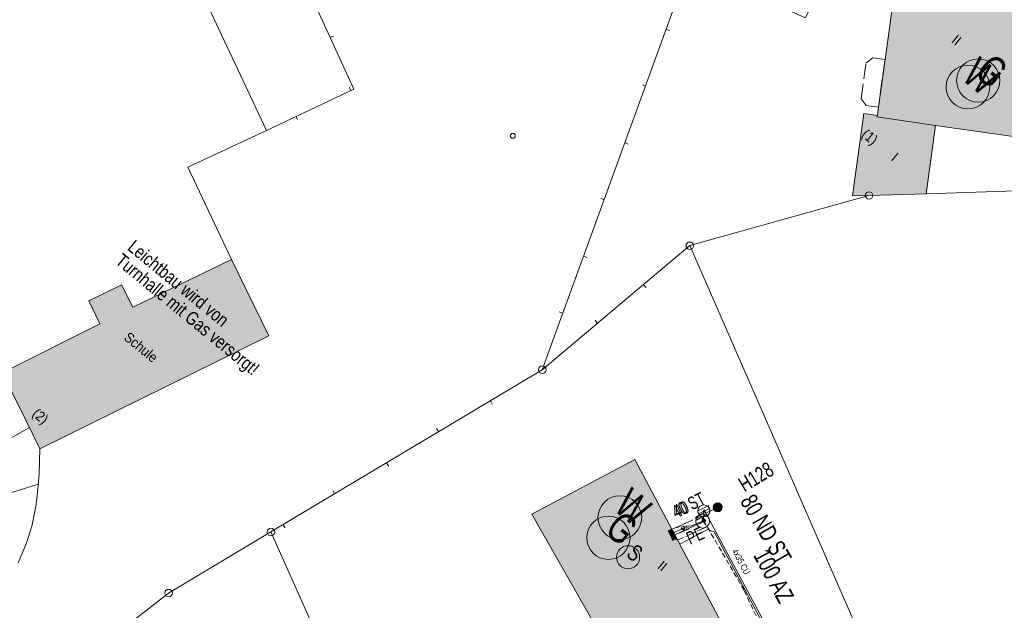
# Model space of a CAD drawing. Header units: metres. Extents: x -740 to 758, y -633 to 854.
# Tile 383 of 656: x -229 to -148, y -330 to -281. Entities that reach past the tile are written whole.
import ezdxf

# ---------------------------------------------------------------- set-up
doc = ezdxf.new("R2010")
doc.units = ezdxf.units.M
doc.header["$MEASUREMENT"] = 0
for name, pattern in [('1248_416', [1.664, 1.248, -0.416]), ('416_208', [0.624, 0.416, -0.208]), ('416_416', [0.832, 0.416, -0.416]), ('832_208', [1.04, 0.832, -0.208])]:
    doc.linetypes.add(name, pattern=pattern)
for name, color, linetype in [('Gas.LOVION', 7, 'Continuous'), ('gas_projekt.LOVION', 7, 'Continuous'), ('Grundkarte.LOVION', 7, 'Continuous'), ('Grundkarte_Text.LOVION', 7, 'Continuous'), ('Strom.LOVION', 7, 'Continuous'), ('Wasser.LOVION', 7, 'Continuous')]:
    doc.layers.add(name, color=color, linetype=linetype)
doc.styles.add('ERSTELLTER_STIL_1', font='arial.ttf')

msp = doc.modelspace()

# ---------------------------------------------------------------- hatches: boundary and pattern name
at = {"layer": 'Gas.LOVION', "linetype": 'Continuous', "lineweight": 13}
for points in [[(-172.365, -322.783), (-172.353, -322.765), (-172.342, -322.746), (-172.334, -322.726), (-172.329, -322.705), (-172.326, -322.683), (-172.326, -322.661), (-172.329, -322.639), (-172.334, -322.618), (-172.343, -322.598), (-172.353, -322.579), (-172.366, -322.561), (-172.381, -322.545), (-172.398, -322.531), (-172.416, -322.52), (-172.436, -322.511), (-172.457, -322.504), (-172.479, -322.5), (-172.5, -322.498), (-172.522, -322.5), (-172.544, -322.504), (-172.564, -322.511), (-172.584, -322.52), (-172.603, -322.532), (-172.619, -322.546), (-172.634, -322.562), (-172.647, -322.58), (-172.658, -322.599), (-172.666, -322.619), (-172.671, -322.641), (-172.674, -322.662), (-172.674, -322.684), (-172.671, -322.706), (-172.665, -322.727), (-172.657, -322.747), (-172.647, -322.766), (-172.634, -322.784), (-172.619, -322.8), (-172.602, -322.814), (-172.583, -322.825), (-172.563, -322.835), (-172.543, -322.841), (-172.521, -322.845), (-172.499, -322.847), (-172.478, -322.845), (-172.456, -322.841), (-172.435, -322.834), (-172.416, -322.825), (-172.397, -322.813), (-172.38, -322.799)], [(-172.361, -322.785), (-172.348, -322.767), (-172.338, -322.748), (-172.33, -322.728), (-172.324, -322.706), (-172.322, -322.685), (-172.322, -322.663), (-172.325, -322.641), (-172.33, -322.62), (-172.338, -322.6), (-172.349, -322.58), (-172.362, -322.563), (-172.377, -322.547), (-172.394, -322.533), (-172.412, -322.521), (-172.432, -322.512), (-172.453, -322.505), (-172.474, -322.501), (-172.496, -322.5), (-172.518, -322.501), (-172.54, -322.506), (-172.56, -322.512), (-172.58, -322.522), (-172.599, -322.534), (-172.616, -322.548), (-172.63, -322.564), (-172.643, -322.581), (-172.654, -322.601), (-172.662, -322.621), (-172.667, -322.642), (-172.67, -322.664), (-172.67, -322.686), (-172.667, -322.708), (-172.661, -322.729), (-172.653, -322.749), (-172.643, -322.768), (-172.63, -322.786), (-172.615, -322.802), (-172.598, -322.816), (-172.579, -322.827), (-172.559, -322.837), (-172.539, -322.843), (-172.517, -322.847), (-172.495, -322.849), (-172.473, -322.847), (-172.452, -322.843), (-172.431, -322.836), (-172.411, -322.827), (-172.393, -322.815), (-172.376, -322.801)], [(-174.81, -324.011), (-175.155, -323.35), (-175.495, -323.502), (-175.147, -324.192)]]:
    msp.add_hatch(color=7, dxfattribs=at).paths.add_polyline_path(points)
at = {"layer": 'Grundkarte.LOVION', "linetype": 'Continuous', "lineweight": 18}
for color, points in [(9, [(-143.421, -278.677), (-143.263, -277.568), (-144.11, -276.764), (-143.911, -275.474), (-144.929, -275.337), (-156.013, -273.82), (-156.058, -274.268), (-156.617, -278.224), (-157.486, -284.456), (-158.045, -288.412), (-158.125, -289.1), (-158.172, -289.223), (-153.315, -289.93), (-146.123, -290.941), (-145.924, -289.651), (-144.878, -289.164), (-144.752, -288.029), (-145.594, -287.284), (-145.329, -285.455), (-145.02, -283.178), (-144.871, -282.277), (-143.825, -281.791), (-143.668, -280.682), (-144.541, -279.91), (-144.467, -279.164)]), (254, [(-160.195, -295.746), (-158.836, -295.731), (-154.092, -295.592), (-153.315, -289.93), (-158.172, -289.223), (-158.125, -289.1), (-159.234, -288.942)]), (9, [(-230.58, -310.43), (-229.149, -313.275), (-227.453, -316.715), (-208.507, -307.356), (-211.607, -301.038), (-219.761, -304.998), (-220.711, -303.14), (-223.419, -304.469), (-222.495, -306.359)]), (9, [(-177.908, -337.673), (-176.926, -337.134), (-169.846, -333.368), (-178.215, -317.605), (-186.727, -322.132)])]:
    msp.add_hatch(color=color, dxfattribs=at).paths.add_polyline_path(points)
at = {"layer": 'Strom.LOVION', "linetype": 'Continuous', "lineweight": 13}
msp.add_hatch(color=7, dxfattribs=at).paths.add_polyline_path([(-174.23, -325.107), (-174.734, -324.181), (-174.931, -324.289), (-174.426, -325.215)])
at = {"layer": 'Wasser.LOVION', "linetype": 'Continuous', "lineweight": 13}
for points in [[(-171.048, -321.809), (-171.02, -321.771), (-170.998, -321.729), (-170.981, -321.685), (-170.969, -321.64), (-170.963, -321.593), (-170.963, -321.546), (-170.97, -321.499), (-170.981, -321.454), (-170.999, -321.41), (-171.022, -321.369), (-171.05, -321.331), (-171.082, -321.296), (-171.118, -321.266), (-171.158, -321.241), (-171.201, -321.221), (-171.246, -321.207), (-171.292, -321.198), (-171.339, -321.196), (-171.386, -321.199), (-171.432, -321.208), (-171.477, -321.222), (-171.519, -321.243), (-171.559, -321.268), (-171.595, -321.298), (-171.627, -321.332), (-171.655, -321.371), (-171.678, -321.412), (-171.695, -321.456), (-171.706, -321.502), (-171.712, -321.548), (-171.712, -321.595), (-171.706, -321.642), (-171.694, -321.688), (-171.677, -321.731), (-171.654, -321.773), (-171.626, -321.811), (-171.594, -321.845), (-171.557, -321.875), (-171.517, -321.9), (-171.475, -321.92), (-171.43, -321.934), (-171.384, -321.943), (-171.337, -321.946), (-171.29, -321.943), (-171.243, -321.934), (-171.199, -321.919), (-171.156, -321.899), (-171.116, -321.873), (-171.08, -321.843)], [(-174.747, -324.197), (-175.066, -323.504), (-175.39, -323.669), (-175.087, -324.349)]]:
    msp.add_hatch(color=7, dxfattribs=at).paths.add_polyline_path(points)

# ---------------------------------------------------------------- linework, layer by layer
at = {"layer": 'Gas.LOVION', "color": 7, "linetype": 'Continuous', "lineweight": 13}
for points in [[(-173.236, -322.424), (-172.355, -321.909)], [(-173.112, -322.633), (-172.245, -322.135)]]:
    msp.add_lwpolyline(points, dxfattribs=at)
at = {"layer": 'Gas.LOVION', "color": 5, "linetype": 'Continuous', "lineweight": 18}
msp.add_lwpolyline([(-172.502, -322.677), (-172.587, -322.715), (-173.609, -323.14), (-173.879, -323.107), (-174.216, -323.288), (-174.991, -323.674)], dxfattribs=at)
at = {"layer": 'Gas.LOVION', "color": 5, "linetype": '416_208', "lineweight": 18}
msp.add_lwpolyline([(-172.734, -322.271), (-172.502, -322.677), (-169.141, -328.482), (-166.62, -333.865), (-166.301, -334.558), (-164.52, -337.665), (-161.021, -343.825), (-158.163, -348.866), (-157.796, -349.598), (-155.906, -354.571), (-155.593, -354.747)], dxfattribs=at)
at = {"layer": 'Gas.LOVION', "color": 251, "linetype": 'Continuous', "lineweight": 13}
for points in [[(-173.976, -322.866), (-174.735, -323.265)], [(-173.725, -323.314), (-174.5, -323.7)]]:
    msp.add_lwpolyline(points, dxfattribs=at)
at = {"layer": 'Gas.LOVION', "color": 5, "linetype": 'Continuous', "lineweight": 18}
for centre in [(-149.773, -286.208), (-180.397, -324.092)]:
    msp.add_circle(centre, 1.793, dxfattribs=at)
at = {"layer": 'Gas.LOVION', "color": 7, "linetype": 'Continuous', "lineweight": 13}
msp.add_circle((-172.59, -322.712), 0.573, dxfattribs=at)
at = {"layer": 'Gas.LOVION', "color": 251, "linetype": 'Continuous', "lineweight": 13}
msp.add_circle((-174.216, -323.284), 0.153, dxfattribs=at)
at = {"layer": 'Grundkarte.LOVION', "color": 253, "linetype": 'Continuous', "lineweight": 18}
for points in [[(-246.607, -196.079), (-246.037, -196.171), (-157.835, -233.122), (-162.514, -246.023), (-173.725, -276.764), (-185.887, -310.169), (-208.337, -323.595), (-216.825, -328.681), (-239.868, -346.628), (-241.153, -345.571), (-247.001, -346.527)], [(-229.594, -262.778), (-229.124, -263.648), (-227.568, -262.935), (-221.782, -274.96), (-217.015, -272.632), (-208.691, -290.349), (-215.222, -293.382), (-211.607, -301.038), (-219.761, -304.998), (-220.711, -303.14), (-223.419, -304.469), (-222.495, -306.359), (-230.58, -310.43)]]:
    msp.add_lwpolyline(points, dxfattribs=at)
at = {"layer": 'Grundkarte.LOVION', "color": 8, "linetype": 'Continuous', "lineweight": 18}
for points in [[(-246.037, -196.171), (-157.835, -233.122), (-162.514, -246.023), (-173.725, -276.764), (-185.887, -310.169), (-208.337, -323.595), (-216.825, -328.681), (-239.868, -346.628)], [(-185.887, -310.169), (-173.725, -276.764), (-162.514, -246.023), (-157.835, -233.122)], [(-229.594, -262.778), (-215.669, -255.86), (-201.46, -286.923), (-208.691, -290.349)], [(-143.668, -280.682), (-143.825, -281.791), (-144.871, -282.277), (-145.02, -283.178), (-145.329, -285.455), (-145.594, -287.284), (-144.752, -288.029), (-144.878, -289.164), (-145.924, -289.651), (-146.123, -290.941), (-153.315, -289.93), (-158.172, -289.223), (-158.125, -289.1), (-158.045, -288.412), (-157.486, -284.456), (-156.617, -278.224)], [(-175.335, -282.064), (-175.639, -281.975)], [(-203.131, -282.535), (-203.418, -282.622)], [(-201.861, -286.756), (-201.715, -287.037)], [(-177.584, -286.569), (-177.338, -286.663)], [(-206.12, -289.448), (-206.233, -289.193)], [(-178.76, -291.472), (-179.038, -291.352)], [(-181.009, -295.978), (-180.763, -296.072)], [(-173.653, -299.869), (-185.887, -310.169)], [(-182.185, -300.881), (-182.462, -300.76)], [(-177.273, -303.356), (-177.503, -303.113)], [(-184.466, -305.36), (-184.188, -305.48)], [(-181.499, -306.075), (-181.327, -306.324)], [(-185.887, -310.169), (-208.337, -323.595)], [(-190.012, -313.025), (-190.158, -312.744)], [(-194.632, -315.043), (-194.46, -315.292)], [(-198.585, -318.149), (-198.757, -317.9)], [(-203.205, -320.167), (-203.059, -320.448)], [(-207.157, -323.272), (-207.329, -323.023)]]:
    msp.add_lwpolyline(points, dxfattribs=at)
at = {"layer": 'Grundkarte.LOVION', "color": 253, "linetype": 'Continuous', "lineweight": 18}
for points in [[(-173.653, -299.869), (-185.887, -310.169), (-173.725, -276.764), (-162.514, -246.023), (-157.835, -233.122), (-129.844, -246.434), (-122.561, -249.89), (-111.151, -256.252), (-107.685, -257.539), (-105.923, -265.287), (-106.318, -266.685), (-113.439, -294.218), (-114.525, -294.295), (-133.35, -294.924), (-136.71, -295.016), (-154.092, -295.592), (-158.836, -295.731)], [(-173.653, -299.869), (-158.836, -295.731), (-154.092, -295.592), (-136.71, -295.016), (-133.35, -294.924), (-108.527, -344.456), (-119.267, -347.368), (-129.476, -349.962), (-139.623, -352.284), (-149.883, -354.352)], [(-220.313, -367.976), (-223.525, -365.66), (-232.637, -352.571), (-239.868, -346.628), (-216.825, -328.681), (-208.337, -323.595), (-185.887, -310.169), (-173.653, -299.869), (-149.883, -354.352), (-191.299, -361.829), (-198.486, -363.892), (-205.1, -367.287), (-210.932, -372.025), (-211.546, -372.705), (-215.532, -371.529)]]:
    msp.add_lwpolyline(points, close=True, dxfattribs=at)
at = {"layer": 'Grundkarte.LOVION', "color": 8, "linetype": 'Continuous', "lineweight": 18}
for points in [[(-173.725, -276.764), (-164.087, -281.023), (-158.466, -269.597), (-153.72, -270.374), (-150.07, -251.781), (-162.514, -246.023), (-157.835, -233.122), (-129.844, -246.434), (-136.71, -295.016), (-154.092, -295.592), (-158.836, -295.731), (-173.653, -299.869), (-185.887, -310.169)], [(-160.195, -295.746), (-159.234, -288.942), (-158.125, -289.1), (-158.172, -289.223), (-153.315, -289.93), (-154.092, -295.592), (-158.836, -295.731)], [(-173.653, -299.869), (-158.836, -295.731), (-154.092, -295.592), (-136.71, -295.016), (-133.35, -294.924), (-108.527, -344.456), (-119.267, -347.368), (-129.476, -349.962), (-139.623, -352.284), (-149.883, -354.352)], [(-191.299, -361.829), (-208.337, -323.595), (-185.887, -310.169), (-173.653, -299.869), (-149.883, -354.352)], [(-230.58, -310.43), (-222.495, -306.359), (-223.419, -304.469), (-220.711, -303.14), (-219.761, -304.998), (-211.607, -301.038), (-208.507, -307.356), (-227.453, -316.715), (-229.149, -313.275)], [(-177.908, -337.673), (-186.727, -322.132), (-178.215, -317.605), (-169.846, -333.368), (-176.926, -337.134)], [(-239.868, -346.628), (-216.825, -328.681), (-208.337, -323.595), (-191.299, -361.829), (-198.486, -363.892), (-205.1, -367.287), (-210.932, -372.025), (-211.546, -372.705), (-215.532, -371.529), (-220.313, -367.976), (-223.525, -365.66), (-232.637, -352.571)]]:
    msp.add_lwpolyline(points, close=True, dxfattribs=at)
at = {"layer": 'Grundkarte.LOVION', "color": 8, "linetype": '1248_416', "lineweight": 18}
msp.add_lwpolyline([(-158.045, -288.412), (-159.063, -288.275), (-159.472, -287.724), (-159.082, -284.76), (-158.504, -284.319), (-157.486, -284.456)], close=True, dxfattribs=at)
at = {"layer": 'Grundkarte.LOVION', "color": 7, "linetype": 'Continuous', "lineweight": 13}
for points in [[(-229.248, -326.171), (-228.865, -325.247), (-228.65, -324.724), (-228.488, -324.264), (-228.353, -323.837), (-228.238, -323.501), (-228.108, -323.016), (-227.984, -322.471), (-227.892, -321.901), (-227.773, -321.298), (-227.693, -320.61), (-227.597, -319.774), (-227.519, -318.761), (-227.453, -316.715), (-229.149, -313.275)], [(-235.416, -319.001), (-228.333, -314.969)], [(-233.918, -321.633), (-227.609, -319.656)]]:
    msp.add_lwpolyline(points, dxfattribs=at)
msp.add_circle((-188.309, -290.784), 0.209, dxfattribs=at)
at = {"layer": 'Grundkarte.LOVION', "color": 9, "linetype": 'Continuous', "lineweight": 18}
for centre, radius in [((-158.812, -295.731), 0.311), ((-173.657, -299.899), 0.312), ((-185.866, -310.171), 0.312), ((-208.336, -323.62), 0.313), ((-216.802, -328.677), 0.31)]:
    msp.add_circle(centre, radius, dxfattribs=at)
at = {"layer": 'Strom.LOVION', "color": 5, "linetype": 'Continuous', "lineweight": 18}
msp.add_lwpolyline([(-174.483, -324.63), (-172.18, -323.399), (-171.644, -323.598), (-167.19, -331.97), (-161.994, -341.733), (-163.679, -342.637)], dxfattribs=at)
at = {"layer": 'Strom.LOVION', "color": 1, "linetype": 'Continuous', "lineweight": 18}
msp.add_circle((-178.765, -325.713), 0.959, dxfattribs=at)
at = {"layer": 'Wasser.LOVION', "color": 150, "linetype": 'Continuous', "lineweight": 18}
for points in [[(-172.487, -321.774), (-172.491, -321.878), (-172.509, -322.752), (-174.899, -323.857)], [(-154.447, -356.497), (-154.471, -356.101), (-154.654, -355.439), (-154.788, -354.979), (-156.739, -351.49), (-157.665, -349.733), (-163.784, -338.081), (-166.234, -333.429), (-172.341, -322.056), (-172.487, -321.774)]]:
    msp.add_lwpolyline(points, dxfattribs=at)
at = {"layer": 'Wasser.LOVION', "color": 7, "linetype": 'Continuous', "lineweight": 13}
for points in [[(-172.995, -321.868), (-172.092, -321.425)], [(-172.884, -322.094), (-171.982, -321.651)], [(-172.341, -322.056), (-171.664, -321.723)]]:
    msp.add_lwpolyline(points, dxfattribs=at)
at = {"layer": 'Wasser.LOVION', "color": 7, "linetype": '832_208', "lineweight": 13}
msp.add_lwpolyline([(-174.693, -324.295), (-175.107, -323.39), (-172.702, -322.298), (-172.288, -323.203)], close=True, dxfattribs=at)
at = {"layer": 'Wasser.LOVION', "color": 252, "linetype": '416_416', "lineweight": 18}
msp.add_lwpolyline([(-172.509, -322.752), (-174.899, -323.857)], dxfattribs=at)
at = {"layer": 'Wasser.LOVION', "color": 94, "linetype": 'Continuous', "lineweight": 18}
for centre in [(-150.631, -286.744), (-179.447, -322.423)]:
    msp.add_circle(centre, 1.811, dxfattribs=at)
at = {"layer": 'Wasser.LOVION', "color": 7, "linetype": 'Continuous', "lineweight": 13}
for centre, radius in [((-172.493, -321.866), 0.499), ((-171.338, -321.571), 0.375)]:
    msp.add_circle(centre, radius, dxfattribs=at)

# ---------------------------------------------------------------- texts
at = {"layer": 'Gas.LOVION', "color": 5, "linetype": 'Continuous', "lineweight": 18, "attachment_point": 7, "style": 'ERSTELLTER_STIL_1'}
for s, insert, char_height, rotation in [('{\\A1;\\W0.71563x;G}', (-150.203, -285.789), 2.48983, 320.58377), ('{\\A1;\\W0.71559x;40 ST}', (-174.78, -322.527), 1.06708, 27.24176), ('{\\A1;\\W0.71559x;80 ND ST}', (-169.552, -321.065), 1.42279, 300.24515), ('{\\A1;\\W0.71562x;G}', (-180.828, -323.674), 2.48981, 320.58413), ('{\\A1;\\W0.71559x;KB}', (-174.151, -323.617), 0.35569, 27.24051)]:
    msp.add_mtext(s, dxfattribs=dict(at, insert=insert, char_height=char_height, rotation=rotation))
at = {"layer": 'gas_projekt.LOVION', "color": 5, "linetype": 'Continuous', "lineweight": 18, "char_height": 1.09835, "attachment_point": 7, "rotation": 320.58413, "style": 'ERSTELLTER_STIL_1'}
for s, insert in [('{\\A1;\\W0.79998x;Leichtbau wird von}', (-220.298, -300.186)), ('{\\A1;\\W0.79998x;Turnhalle mit Gas versorgt!}', (-221.509, -301.563))]:
    msp.add_mtext(s, dxfattribs=dict(at, insert=insert))
at = {"layer": 'Grundkarte_Text.LOVION', "color": 7, "linetype": 'Continuous', "lineweight": 13, "attachment_point": 7, "style": 'ERSTELLTER_STIL_1'}
for s, insert, char_height, rotation in [('{\\A1;\\W0.89449x;II}', (-152.052, -282.985), 0.83074, 320.58479), ('{\\A1;\\W0.89449x;(1)}', (-159.658, -290.984), 0.83074, 320.58479), ('{\\A1;\\W0.89455x;I}', (-157.054, -292.767), 0.83072, 320.58364), ('{\\A1;\\W0.89451x;Schule}', (-220.586, -307.628), 0.83072, 320.58364), ('{\\A1;\\W0.89449x;(2)}', (-228.329, -314.131), 0.83074, 320.58479), ('{\\A1;\\W0.89451x;II}', (-176.401, -326.567), 0.83075, 320.58338)]:
    msp.add_mtext(s, dxfattribs=dict(at, insert=insert, char_height=char_height, rotation=rotation))
at = {"layer": 'Strom.LOVION', "color": 1, "linetype": 'Continuous', "lineweight": 18, "insert": (-179.003, -325.597), "char_height": 1.37442, "attachment_point": 7, "rotation": 320.58413, "style": 'ERSTELLTER_STIL_1'}
msp.add_mtext('{\\A1;\\W0.71556x;S}', dxfattribs=at)
at = {"layer": 'Strom.LOVION', "color": 5, "linetype": 'Continuous', "lineweight": 18, "insert": (-170.205, -325.172), "char_height": 0.53357, "attachment_point": 7, "rotation": 298.24718, "style": 'ERSTELLTER_STIL_1'}
msp.add_mtext('{\\A1;\\W0.66785x;4x35 CU }', dxfattribs=at)
at = {"layer": 'Wasser.LOVION', "color": 94, "linetype": 'Continuous', "lineweight": 18, "attachment_point": 7, "style": 'ERSTELLTER_STIL_1'}
for insert, char_height, rotation in [((-151.244, -286.064), 2.48981, 320.58413), ((-180.06, -321.747), 2.48983, 320.58377)]:
    msp.add_mtext('{\\A1;\\W0.71562x;W}', dxfattribs=dict(at, insert=insert, char_height=char_height, rotation=rotation))
at = {"layer": 'Wasser.LOVION', "color": 7, "linetype": 'Continuous', "lineweight": 13, "insert": (-169.115, -320.36), "char_height": 1.24492, "attachment_point": 7, "rotation": 31.24314, "style": 'ERSTELLTER_STIL_1'}
msp.add_mtext('{\\A1;\\W0.71561x;H128}', dxfattribs=at)
at = {"layer": 'Wasser.LOVION', "color": 150, "linetype": 'Continuous', "lineweight": 18, "attachment_point": 7, "style": 'ERSTELLTER_STIL_1'}
for s, insert, char_height, rotation in [('{\\A1;\\W0.71557x;40}', (-174.685, -322.457), 1.06709, 24.24124), ('{\\A1;\\W0.71559x;PE}', (-173.631, -324.688), 1.06709, 24.24124), ('{\\A1;\\W0.72805x;100 AZ}', (-168.45, -325.549), 1.4228, 298.2455)]:
    msp.add_mtext(s, dxfattribs=dict(at, insert=insert, char_height=char_height, rotation=rotation))

doc.saveas('drawing.dxf')
